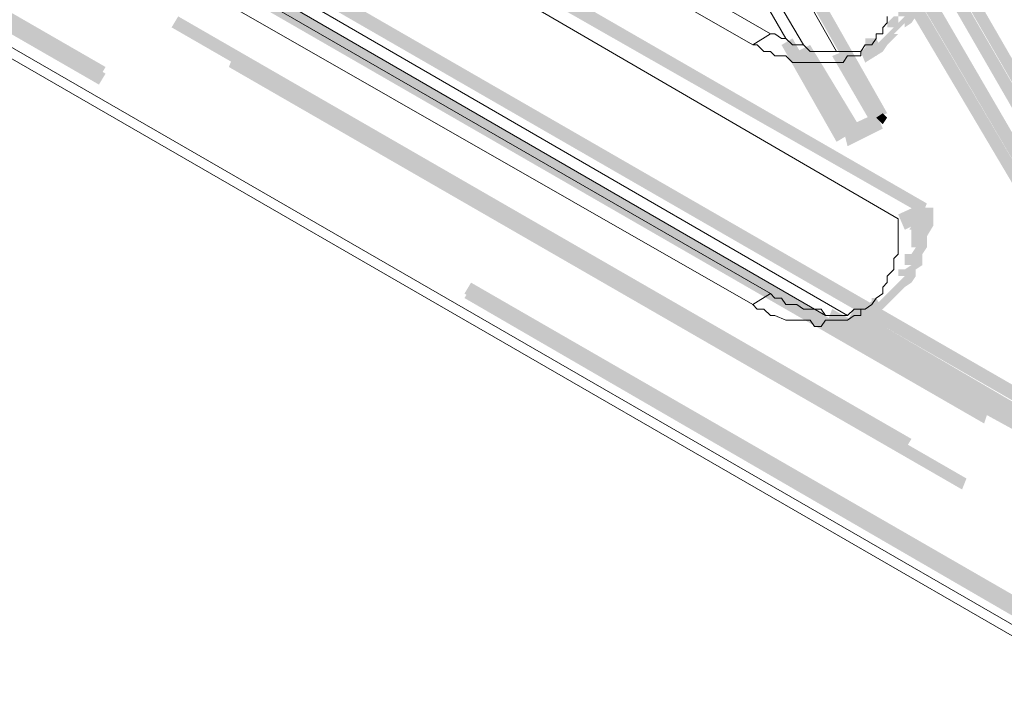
# Model space of a CAD drawing. Header units: millimetres. Extents: x -91 to 1961, y -1152 to 358.
# Tile 243 of 656: x 215.01 to 222.41, y 92.75 to 97.82. Entities that reach past the tile are written whole.
import ezdxf

# ---------------------------------------------------------------- set-up
doc = ezdxf.new("R2010")
doc.units = ezdxf.units.MM
doc.header["$MEASUREMENT"] = 0
doc.layers.get('0').update_dxf_attribs({"linetype": 'CONTINUOUS'})

msp = doc.modelspace()

# ---------------------------------------------------------------- hatches: boundary and pattern name
at = {"true_color": 0xaaaaaa}
h = msp.add_hatch(color=253, dxfattribs=at)
h.paths.add_polyline_path([(193.6224, 110.1673), (199.1318, 106.9907), (199.0987, 106.908), (193.5893, 110.0846)])
h.paths.add_polyline_path([(201.8948, 105.3693), (207.3876, 102.1928), (207.3545, 102.11), (201.8451, 105.2866)])
h.paths.add_polyline_path([(210.1506, 100.6376), (215.6599, 97.461), (215.6103, 97.3783), (210.1009, 100.5548)])
h.paths.add_polyline_path([(218.4063, 95.8396), (223.9157, 92.663), (223.833, 92.5803), (218.3567, 95.7569)])
h.paths.add_polyline_path([(226.6621, 91.1078), (232.1219, 87.9313), (232.0888, 87.8485), (226.5794, 91.0251)])
h.paths.add_polyline_path([(234.8848, 86.3099), (236.4897, 85.433), (236.44, 85.3503), (234.8352, 86.2272)])
h = msp.add_hatch(color=253, dxfattribs=at)
h.paths.add_polyline_path([(193.6224, 110.1177), (199.1318, 106.9411), (199.0987, 106.8584), (193.5893, 110.0349)])
h.paths.add_polyline_path([(201.8948, 105.3363), (207.3876, 102.1597), (207.3545, 102.077), (201.8451, 105.2535)])
h.paths.add_polyline_path([(210.1506, 100.5879), (215.6599, 97.4114), (215.6103, 97.3286), (210.1009, 100.5052)])
h.paths.add_polyline_path([(218.4063, 95.8065), (223.9157, 92.6299), (223.833, 92.5472), (218.3567, 95.7238)])
h.paths.add_polyline_path([(226.6621, 91.0582), (232.1219, 87.8816), (232.0888, 87.7989), (226.5794, 90.9755)])
h.paths.add_polyline_path([(234.8848, 86.2768), (236.4897, 85.3834), (236.44, 85.3007), (234.8352, 86.1941)])
h = msp.add_hatch(color=253, dxfattribs=at)
h.paths.add_polyline_path([(221.4506, 97.0805), (218.3236, 102.5898), (218.4063, 102.6229), (221.5333, 97.1136)])
h.paths.add_polyline_path([(216.7188, 105.3363), (214.4687, 109.2243), (214.5514, 109.2739), (216.8015, 105.3693)])
h = msp.add_hatch(color=253, dxfattribs=at)
h.paths.add_polyline_path([(223.1878, 96.1043), (220.0112, 101.6137), (220.0939, 101.6468), (223.2705, 96.1374)])
h.paths.add_polyline_path([(218.4063, 104.3601), (216.1563, 108.215), (216.239, 108.2647), (218.5387, 104.4098)])
h = msp.add_hatch(color=253, dxfattribs=at)
h.paths.add_polyline_path([(200.7863, 107.5863), (206.2956, 104.4098), (206.246, 104.3105), (200.7366, 107.4871)])
h.paths.add_polyline_path([(209.0421, 102.7884), (214.5514, 99.6118), (214.5018, 99.5291), (209.009, 102.7057)])
h.paths.add_polyline_path([(217.2979, 98.0566), (222.8072, 94.88), (222.7741, 94.7808), (217.2648, 97.9573)])
h.paths.add_polyline_path([(225.5702, 93.2586), (230.6494, 90.3468), (230.5998, 90.2641), (225.4709, 93.1759)])
h = msp.add_hatch(color=253, dxfattribs=at)
h.paths.add_polyline_path([(230.517, 90.049), (225.0077, 93.2256), (225.0573, 93.3083), (230.5667, 90.1317)])
h.paths.add_polyline_path([(222.2613, 94.7808), (216.7519, 97.9573), (216.8015, 98.0566), (222.2943, 94.88)])
h.paths.add_polyline_path([(214.0055, 99.5291), (208.4961, 102.7057), (208.5292, 102.838), (214.0386, 99.6614)])
h.paths.add_polyline_path([(205.7331, 104.3105), (200.6539, 107.2885), (200.7035, 107.3713), (205.7828, 104.4098)])
h = msp.add_hatch(color=253, dxfattribs=at)
h.paths.add_polyline_path([(229.9214, 89.8339), (224.4121, 92.9608), (224.4617, 93.0601), (229.9711, 89.9166)])
h.paths.add_polyline_path([(221.6656, 94.5822), (216.1563, 97.7588), (216.2059, 97.8415), (221.7153, 94.6649)])
h.paths.add_polyline_path([(213.4099, 99.314), (207.9005, 102.4906), (207.9501, 102.5898), (213.4429, 99.4133)])
h.paths.add_polyline_path([(205.1541, 104.0623), (200.0583, 107.0238), (200.1079, 107.1065), (205.1872, 104.145)])
h = msp.add_hatch(color=253, dxfattribs=at)
h.paths.add_polyline_path([(200.1079, 107.0734), (205.6173, 103.8969), (205.5677, 103.8141), (200.0583, 106.9907)])
h.paths.add_polyline_path([(208.3637, 102.292), (213.8731, 99.1155), (213.8235, 99.0162), (208.3306, 102.1928)])
h.paths.add_polyline_path([(216.6195, 97.5437), (222.1289, 94.3671), (222.0958, 94.2844), (216.5864, 97.461)])
h.paths.add_polyline_path([(224.8919, 92.7623), (229.9711, 89.8339), (229.9214, 89.7512), (224.7926, 92.663)])
for points in [[(221.798, 96.3525), (216.2886, 99.496), (216.3217, 99.6118), (221.8311, 96.4352)], [(220.9542, 99.5787), (223.0223, 96.0216), (222.9396, 95.972), (220.855, 99.5291)], [(221.2024, 99.5291), (223.1878, 96.1043), (223.105, 96.0547), (221.1197, 99.496)], [(222.8569, 95.9389), (221.5829, 98.0897), (221.6656, 98.1393), (222.9396, 95.972)], [(221.1528, 96.8985), (220.7391, 97.6264), (220.8219, 97.6761), (221.2355, 96.9481)], [(221.3348, 97.5768), (221.4506, 97.6761), (221.5002, 97.5768), (221.3678, 97.4941)], [(220.9542, 97.6264), (221.3348, 96.9977), (221.2355, 96.9481), (220.855, 97.5768)], [(221.2024, 97.5768), (221.5002, 97.0805), (221.4175, 97.0308), (221.1197, 97.5437)], [(221.5002, 96.9977), (221.2355, 96.8654), (221.2024, 96.9977), (221.4506, 97.1136)], [(221.5333, 97.0805), (221.5002, 97.0308), (221.4506, 97.0805), (221.5002, 97.1136)], [(221.616, 96.3525), (221.798, 96.4352), (221.8311, 96.3194), (221.6656, 96.2367)], [(221.3348, 95.6411), (221.4506, 95.7238), (221.5002, 95.6411), (221.3678, 95.5584)], [(221.1197, 95.6411), (223.4856, 94.3175), (223.4525, 94.2017), (221.07, 95.5087)], [(223.2705, 94.3671), (221.2355, 95.5584), (221.2851, 95.6411), (223.3201, 94.4499)]]:
    msp.add_hatch(color=253, dxfattribs=at).paths.add_polyline_path(points)
h = msp.add_hatch(color=253, dxfattribs=at)
h.paths.add_polyline_path([(221.4506, 97.6264), (221.5002, 97.6761), (221.5333, 97.6264), (221.5002, 97.5768)])
h.paths.add_polyline_path([(221.5002, 97.6761), (221.5333, 97.7092), (221.5829, 97.7588), (221.5333, 97.7588), (221.5333, 97.7919), (221.5829, 97.8415), (221.616, 97.8415), (221.616, 97.7919), (221.6656, 97.8415), (221.616, 97.8415), (221.616, 97.8746), (221.6656, 97.8746), (221.7153, 97.9242), (221.6656, 97.9242), (221.6656, 97.9573), (221.6656, 98.007), (221.7153, 98.007), (221.7484, 98.0566), (221.7153, 98.0566), (221.7153, 98.0897), (221.7153, 98.1724), (221.7153, 98.222), (221.7484, 98.222), (221.798, 98.2551), (221.7484, 98.2551), (221.7484, 98.3048), (221.7484, 98.3875), (221.8807, 98.3875), (221.8807, 98.3048), (221.8807, 98.2551), (221.8311, 98.222), (221.798, 98.1724), (221.8311, 98.222), (221.8311, 98.1724), (221.8311, 98.0897), (221.8311, 98.0566), (221.798, 98.007), (221.7484, 97.9573), (221.798, 98.007), (221.798, 97.9573), (221.798, 97.9242), (221.7484, 97.8746), (221.7153, 97.8415), (221.7484, 97.8746), (221.7484, 97.8415), (221.7153, 97.7919), (221.6656, 97.7588), (221.616, 97.7092), (221.5829, 97.7092), (221.6656, 97.7919), (221.6656, 97.7588), (221.616, 97.7092), (221.5829, 97.6761), (221.5333, 97.6264)])
h = msp.add_hatch(color=253, dxfattribs=at)
h.paths.add_polyline_path([(221.3678, 97.6761), (221.4175, 97.6761), (221.4175, 97.5437), (221.3678, 97.5437)])
h.paths.add_polyline_path([(221.4175, 97.6761), (221.4506, 97.6761), (221.4506, 97.5437), (221.4175, 97.5437)])
h = msp.add_hatch(color=253, dxfattribs=at)
h.paths.add_polyline_path([(221.4506, 95.6742), (221.5002, 95.7238), (221.5333, 95.6742), (221.5002, 95.6411)])
h.paths.add_polyline_path([(221.5002, 95.7238), (221.5333, 95.7569), (221.5829, 95.8065), (221.616, 95.7569), (221.5829, 95.7238), (221.5333, 95.6742)])
h.paths.add_polyline_path([(221.5829, 95.8065), (221.616, 95.8396), (221.6656, 95.8892), (221.616, 95.8892), (221.616, 95.9389), (221.6656, 95.9389), (221.7153, 95.972), (221.6656, 95.972), (221.6656, 96.0216), (221.6656, 96.0547), (221.7153, 96.0547), (221.7484, 96.1043), (221.7153, 96.1043), (221.7153, 96.1374), (221.7153, 96.1871), (221.7153, 96.2367), (221.6987, 96.2367), (221.7484, 96.3194), (221.7484, 96.3525), (221.7484, 96.4021), (221.8807, 96.4021), (221.8807, 96.3525), (221.8807, 96.3194), (221.8807, 96.2698), (221.8311, 96.1871), (221.8311, 96.2367), (221.8311, 96.1871), (221.8311, 96.1374), (221.8311, 96.1043), (221.798, 96.0547), (221.7484, 96.0216), (221.798, 96.0547), (221.798, 96.0216), (221.798, 95.972), (221.7484, 95.9389), (221.7153, 95.8892), (221.7484, 95.9389), (221.7484, 95.8892), (221.7153, 95.8396), (221.6656, 95.8065), (221.616, 95.7569)])
h = msp.add_hatch(color=253, dxfattribs=at)
h.paths.add_polyline_path([(221.3678, 95.6742), (221.4175, 95.6742), (221.4175, 95.5584), (221.3678, 95.5584)])
h.paths.add_polyline_path([(221.3678, 95.6411), (221.3678, 95.6742), (221.5002, 95.6742), (221.5002, 95.6411)])
h.paths.add_polyline_path([(221.4175, 95.7238), (221.4506, 95.7238), (221.4506, 95.5914), (221.4175, 95.5914)])

# ---------------------------------------------------------------- linework, layer by layer
at = {"color": 7, "linetype": 'Continuous', "lineweight": 5}
for points in [[(236.2746, 85.3007), (193.4239, 110.0349), (193.4239, 110.0349)], [(221.2355, 95.5914), (216.0405, 98.6026), (216.0405, 98.6026)], [(216.1563, 98.4371), (221.07, 95.5914), (221.07, 95.5914)], [(220.5241, 97.6264), (220.6564, 97.7092), (220.6564, 97.7092)], [(220.5241, 95.6742), (220.6564, 95.7569), (220.6564, 95.7569)]]:
    msp.add_lwpolyline(points, dxfattribs=at)
at = {"color": 7, "linetype": 'Continuous', "lineweight": 20}
for points in [[(193.5066, 109.9026), (236.3573, 85.1683), (236.3573, 85.1683)], [(216.6195, 100.042), (220.6564, 97.7092), (220.6564, 97.7092)], [(215.3621, 99.9592), (221.616, 96.3194), (221.616, 96.3194)], [(220.5241, 97.6264), (216.4541, 99.9592), (216.4541, 99.9592)], [(220.7722, 97.6761), (219.7961, 99.3636), (219.7961, 99.3636)], [(219.9285, 99.2809), (220.9046, 97.6264), (220.9046, 97.6264)], [(220.309, 99.0658), (221.1528, 97.5768), (221.1528, 97.5768)], [(216.6195, 98.0897), (220.6564, 95.7569), (220.6564, 95.7569)], [(220.5241, 95.6742), (216.4541, 98.007), (216.4541, 98.007)], [(221.5333, 97.7919), (221.5333, 97.8415), (221.5333, 97.8415)], [(221.5002, 97.7588), (221.5333, 97.7919), (221.5333, 97.7919)], [(221.5002, 97.7092), (221.5002, 97.7588), (221.5002, 97.7588)], [(220.6564, 97.7092), (220.6895, 97.7092), (220.6895, 97.7092)], [(220.6895, 97.7092), (220.7391, 97.6761), (220.7391, 97.6761)], [(220.7391, 97.6761), (220.7722, 97.6761), (220.7722, 97.6761)], [(220.7722, 97.6761), (220.8219, 97.6264), (220.8219, 97.6264)], [(221.4175, 97.6264), (221.4506, 97.6761), (221.4506, 97.6761)], [(221.4506, 97.6761), (221.4506, 97.7092), (221.4506, 97.7092)], [(221.4506, 97.7092), (221.5002, 97.7092), (221.5002, 97.7092)], [(220.5241, 97.6264), (220.5572, 97.6264), (220.5572, 97.6264)], [(220.5572, 97.6264), (220.6068, 97.5768), (220.6068, 97.5768)], [(220.8219, 97.6264), (220.855, 97.6264), (220.855, 97.6264)], [(220.855, 97.6264), (220.9046, 97.6264), (220.9046, 97.6264)], [(220.9046, 97.6264), (220.9542, 97.5768), (220.9542, 97.5768)], [(221.3348, 97.5768), (221.3678, 97.6264), (221.3678, 97.6264)], [(221.3348, 97.5768), (221.3678, 97.6264), (221.3678, 97.6264)], [(221.3678, 97.6264), (221.4175, 97.6264), (221.4175, 97.6264)], [(220.6068, 97.5768), (220.6564, 97.5768), (220.6564, 97.5768)], [(220.6564, 97.5768), (220.6895, 97.5437), (220.6895, 97.5437)], [(220.6895, 97.5437), (220.7722, 97.5437), (220.7722, 97.5437)], [(220.7722, 97.5437), (220.8219, 97.4941), (220.8219, 97.4941)], [(220.9542, 97.5768), (220.9873, 97.5768), (220.9873, 97.5768)], [(220.9873, 97.5768), (221.0369, 97.5768), (221.0369, 97.5768)], [(221.0369, 97.5768), (221.07, 97.5768), (221.07, 97.5768)], [(221.07, 97.5768), (221.1197, 97.5768), (221.1197, 97.5768)], [(221.1197, 97.5768), (221.1528, 97.5768), (221.1528, 97.5768)], [(221.1528, 97.5768), (221.2024, 97.5768), (221.2024, 97.5768)], [(221.2024, 97.5768), (221.2355, 97.5768), (221.2355, 97.5768)], [(221.2024, 97.4941), (221.2355, 97.5437), (221.2355, 97.5437)], [(221.2355, 97.5768), (221.2851, 97.5768), (221.2851, 97.5768)], [(221.2355, 97.5437), (221.2851, 97.5437), (221.2851, 97.5437)], [(221.2851, 97.5768), (221.3348, 97.5768), (221.3348, 97.5768)], [(221.2851, 97.5437), (221.3348, 97.5437), (221.3348, 97.5437)], [(221.3348, 97.5437), (221.3348, 97.5768), (221.3348, 97.5768)], [(220.8219, 97.4941), (220.855, 97.4941), (220.855, 97.4941)], [(220.855, 97.4941), (220.9046, 97.4941), (220.9046, 97.4941)], [(220.9046, 97.4941), (220.9542, 97.4941), (220.9542, 97.4941)], [(220.9542, 97.4941), (220.9873, 97.4941), (220.9873, 97.4941)], [(220.9873, 97.4941), (221.0369, 97.4941), (221.0369, 97.4941)], [(221.0369, 97.4941), (221.07, 97.4941), (221.07, 97.4941)], [(221.07, 97.4941), (221.1197, 97.4941), (221.1197, 97.4941)], [(221.1197, 97.4941), (221.1528, 97.4941), (221.1528, 97.4941)], [(221.1528, 97.4941), (221.2024, 97.4941), (221.2024, 97.4941)], [(221.616, 96.2698), (221.616, 96.3194), (221.616, 96.3194)], [(221.616, 96.2367), (221.616, 96.2698), (221.616, 96.2698)], [(221.616, 96.1871), (221.616, 96.2367), (221.616, 96.2367)], [(221.616, 96.1043), (221.616, 96.1871), (221.616, 96.1871)], [(221.5829, 96.0216), (221.616, 96.0547), (221.616, 96.0547)], [(221.616, 96.0547), (221.616, 96.1043), (221.616, 96.1043)], [(221.5829, 95.972), (221.5829, 96.0216), (221.5829, 96.0216)], [(221.5829, 95.9389), (221.5829, 95.972), (221.5829, 95.972)], [(221.5333, 95.8892), (221.5829, 95.9389), (221.5829, 95.9389)], [(221.5333, 95.8396), (221.5333, 95.8892), (221.5333, 95.8892)], [(221.5002, 95.8065), (221.5333, 95.8396), (221.5333, 95.8396)], [(220.6564, 95.7569), (220.6895, 95.7238), (220.6895, 95.7238)], [(221.4506, 95.7238), (221.5002, 95.7569), (221.5002, 95.7569)], [(221.5002, 95.7569), (221.5002, 95.8065), (221.5002, 95.8065)], [(220.5241, 95.6742), (220.5572, 95.6411), (220.5572, 95.6411)], [(220.6895, 95.7238), (220.7391, 95.7238), (220.7391, 95.7238)], [(220.7391, 95.7238), (220.7722, 95.6742), (220.7722, 95.6742)], [(220.7722, 95.6742), (220.8219, 95.6742), (220.8219, 95.6742)], [(220.8219, 95.6742), (220.855, 95.6742), (220.855, 95.6742)], [(220.855, 95.6742), (220.9046, 95.6411), (220.9046, 95.6411)], [(221.3678, 95.6411), (221.4175, 95.6742), (221.4175, 95.6742)], [(221.4175, 95.6742), (221.4506, 95.7238), (221.4506, 95.7238)], [(220.5572, 95.6411), (220.6068, 95.6411), (220.6068, 95.6411)], [(220.6068, 95.6411), (220.6564, 95.5914), (220.6564, 95.5914)], [(220.6564, 95.5914), (220.6895, 95.5914), (220.6895, 95.5914)], [(220.6895, 95.5914), (220.7722, 95.5584), (220.7722, 95.5584)], [(220.9046, 95.6411), (220.9542, 95.6411), (220.9542, 95.6411)], [(220.9542, 95.6411), (220.9873, 95.6411), (220.9873, 95.6411)], [(220.9873, 95.6411), (221.0369, 95.6411), (221.0369, 95.6411)], [(221.0369, 95.6411), (221.07, 95.5914), (221.07, 95.5914)], [(221.07, 95.5914), (221.1197, 95.5914), (221.1197, 95.5914)], [(221.1197, 95.5914), (221.1528, 95.5914), (221.1528, 95.5914)], [(221.1528, 95.5914), (221.2024, 95.5914), (221.2024, 95.5914)], [(221.2024, 95.5914), (221.2355, 95.5914), (221.2355, 95.5914)], [(221.2355, 95.5914), (221.2851, 95.6411), (221.2851, 95.6411)], [(221.2355, 95.5584), (221.2851, 95.5914), (221.2851, 95.5914)], [(221.2851, 95.6411), (221.3348, 95.6411), (221.3348, 95.6411)], [(221.2851, 95.5914), (221.3348, 95.5914), (221.3348, 95.5914)], [(221.3348, 95.5914), (221.3348, 95.6411), (221.3348, 95.6411)], [(221.3348, 95.6411), (221.3678, 95.6411), (221.3678, 95.6411)], [(221.3348, 95.6411), (221.3678, 95.6411), (221.3678, 95.6411)], [(220.7722, 95.5584), (220.8219, 95.5584), (220.8219, 95.5584)], [(220.8219, 95.5584), (220.855, 95.5584), (220.855, 95.5584)], [(220.855, 95.5584), (220.9046, 95.5584), (220.9046, 95.5584)], [(220.9046, 95.5584), (220.9542, 95.5584), (220.9542, 95.5584)], [(220.9542, 95.5584), (220.9873, 95.5087), (220.9873, 95.5087)], [(221.0369, 95.5087), (221.07, 95.5584), (221.07, 95.5584)], [(221.07, 95.5584), (221.1197, 95.5584), (221.1197, 95.5584)], [(221.1197, 95.5584), (221.1528, 95.5584), (221.1528, 95.5584)], [(221.1528, 95.5584), (221.2024, 95.5584), (221.2024, 95.5584)], [(221.2024, 95.5584), (221.2355, 95.5584), (221.2355, 95.5584)], [(220.9873, 95.5087), (221.0369, 95.5087), (221.0369, 95.5087)]]:
    msp.add_lwpolyline(points, dxfattribs=at)

doc.saveas('drawing.dxf')
